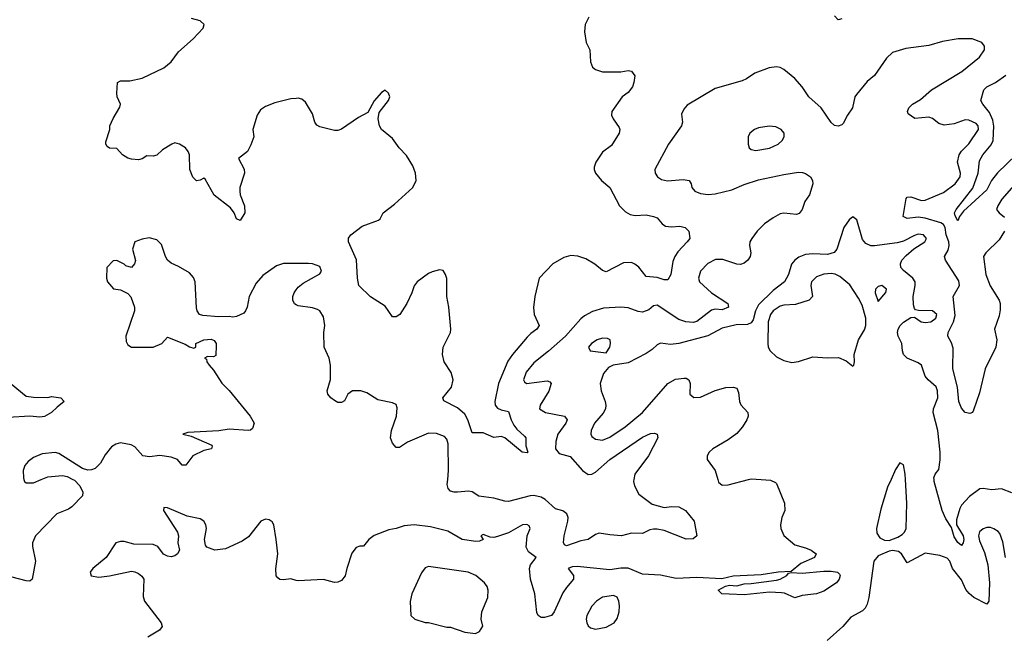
# Model space of a CAD drawing. Header units: inches. Extents: x 1603819 to 1745079, y 385938 to 533966.
# Tile 345 of 561: x 1668474 to 1673906, y 449135 to 452536. Entities that reach past the tile are written whole.
import ezdxf

# ---------------------------------------------------------------- set-up
doc = ezdxf.new("R2010")
doc.units = ezdxf.units.IN
doc.header["$MEASUREMENT"] = 0
for name, color, linetype in [('B6464', 7, 'Continuous'), ('B6465', 7, 'Continuous'), ('B6474', 7, 'Continuous'), ('B6475', 7, 'Continuous')]:
    doc.layers.add(name, color=color, linetype=linetype)

msp = doc.modelspace()

# ---------------------------------------------------------------- linework, layer by layer
at = {"layer": 'B6464', "color": 5}
for points, elevation in [([(1668767.3, 450000), (1668775.6, 449995.6), (1668804.9, 449964.9), (1668822, 449930), (1668820.7, 449910), (1668762.4, 449850), (1668743.6, 449836.4), (1668679.5, 449810), (1668561.3, 449690), (1668544.9, 449650), (1668544.4, 449630), (1668560.8, 449550), (1668542, 449450), (1668530, 449439.5), (1668510, 449440.5), (1668390, 449472.1)], 340), ([(1668497.5, 450000), (1668501.1, 449990), (1668510, 449981.7), (1668550, 449982.2), (1668593.1, 450000)], 340), ([(1670000, 449443.6), (1669970, 449451.8), (1669930, 449446.6), (1669910, 449449.2), (1669897.2, 449457.2), (1669889.3, 449469.3), (1669886.6, 449506.6), (1669897.6, 449590), (1669889.5, 449670), (1669876, 449750), (1669866.3, 449766.3), (1669850, 449777.2), (1669830, 449781.2), (1669804.7, 449770), (1669736.2, 449683.8), (1669700.7, 449659.3), (1669610, 449618.4), (1669550, 449609.6), (1669506.5, 449626.5), (1669498.9, 449638.9), (1669494, 449670), (1669505.1, 449730), (1669500.7, 449750), (1669489.3, 449770), (1669470, 449782.9), (1669397.1, 449797.1), (1669290, 449844), (1669270, 449846), (1669266.8, 449830), (1669344.9, 449710), (1669350.5, 449689.5), (1669346, 449650), (1669356, 449610), (1669344.7, 449590), (1669330, 449579), (1669310, 449573.2), (1669290, 449577.2), (1669267.5, 449587.5), (1669235.3, 449630), (1669210, 449640.9), (1669103.5, 449643.5), (1669050, 449657.6), (1669030, 449658.4), (1669004, 449650), (1668950.5, 449569.5), (1668878, 449510), (1668862.8, 449490), (1668868, 449468), (1668910, 449460.7), (1668970, 449468), (1669090, 449494), (1669110, 449490.8), (1669130, 449481), (1669147.5, 449467.5), (1669158.8, 449450), (1669155.2, 449355.2), (1669163, 449330), (1669254, 449210), (1669260.7, 449190), (1669246, 449170), (1669181, 449130)], 360)]:
    msp.add_lwpolyline(points, dxfattribs=dict(at, elevation=elevation))
at = {"layer": 'B6465', "color": 5}
for points, elevation in [([(1670000, 452102.1), (1669970, 452099.7), (1669882, 452078), (1669830, 452057.7), (1669802, 452038), (1669783.2, 452010), (1669760.2, 451930), (1669766.5, 451890), (1669750, 451845.1), (1669730, 451808.3), (1669681.3, 451770), (1669711.8, 451711.8), (1669713.4, 451690), (1669688.9, 451610), (1669687.7, 451590), (1669690.3, 451570), (1669714, 451510), (1669716.1, 451470), (1669690, 451429.2), (1669670, 451437.2), (1669657.4, 451470), (1669637.8, 451497.8), (1669547.4, 451567.4), (1669496.8, 451656.8), (1669490, 451662.4), (1669470, 451651.3), (1669450, 451647.3), (1669430, 451667.3), (1669413.3, 451710), (1669411.2, 451790), (1669403.6, 451810), (1669389.3, 451830), (1669356, 451850), (1669330, 451856), (1669314, 451850), (1669262.4, 451817.6), (1669230, 451788.4), (1669210, 451784), (1669175.2, 451784.8), (1669150, 451769), (1669130, 451764), (1669090, 451766), (1669070, 451772.7), (1669041.2, 451790), (1669010, 451826), (1668970, 451827.8), (1668956.1, 451836.1), (1668948.7, 451848.7), (1668950, 451862), (1668971.5, 451930), (1668972, 451950), (1668990, 451991), (1669026.8, 452053.2), (1669029.4, 452070), (1669011.8, 452110), (1669009.6, 452130), (1669013.2, 452190), (1669030, 452198.4), (1669081.7, 452198.3), (1669150, 452213.7), (1669269, 452271), (1669310, 452304.4), (1669350, 452358.4), (1669431.5, 452430), (1669485.6, 452490), (1669491.3, 452510), (1669469.3, 452530), (1669422.3, 452542.3)], 320), ([(1670000, 451191.9), (1669930, 451191.6), (1669890, 451178.4), (1669814.6, 451125.4), (1669777.8, 451082.2), (1669739.7, 451010), (1669728.5, 450950), (1669720.5, 450930), (1669710, 450918), (1669670, 450899.3), (1669650, 450896), (1669630, 450899.3), (1669570, 450897.2), (1669484.1, 450904.1), (1669465.2, 450910), (1669453.2, 450930), (1669450, 450946), (1669442, 451090), (1669433.4, 451113.4), (1669410, 451139.3), (1669350, 451175.1), (1669310, 451192.7), (1669290, 451209.2), (1669278, 451230), (1669255.6, 451295.6), (1669230, 451321.2), (1669187.9, 451332.1), (1669150, 451326), (1669108.7, 451311.3), (1669097.1, 451270), (1669112.1, 451207.9), (1669106.8, 451190), (1669090, 451168.7), (1669059, 451179), (1669050, 451188), (1669010, 451208), (1668990, 451206), (1668954, 451170), (1668952, 451110), (1668958, 451090), (1668991.1, 451051.1), (1669030, 451046), (1669070, 451026), (1669087.5, 451007.5), (1669107.3, 450950), (1669107.3, 450930), (1669058.8, 450790), (1669060.7, 450760.7), (1669070, 450742), (1669090.8, 450730.8), (1669210, 450730.7), (1669258, 450750), (1669290, 450784.7), (1669386.2, 450746.2), (1669410, 450731.3), (1669435.3, 450724.7), (1669446, 450730), (1669446, 450750), (1669489.4, 450770.6), (1669530, 450774.8), (1669547.1, 450767.1), (1669557.3, 450750), (1669558.5, 450738.5), (1669555.3, 450684.7), (1669543.6, 450676.4), (1669510, 450678), (1669494, 450670), (1669503.6, 450663.6), (1669506, 450650), (1669518.8, 450630), (1669542.4, 450602.4), (1669590, 450530.8), (1669630.3, 450490.3), (1669744.9, 450350), (1669766.8, 450310), (1669758, 450282), (1669747.5, 450272.5), (1669734, 450270), (1669630, 450277.4), (1669572, 450267.9), (1669401.5, 450258.5), (1669374.8, 450250), (1669419.2, 450239.2), (1669534.8, 450190), (1669535.3, 450184.7), (1669532, 450170), (1669490, 450161), (1669430, 450131.1), (1669390, 450079.5), (1669370, 450079.5), (1669343.6, 450110), (1669310, 450123.1), (1669247.2, 450132.8), (1669190, 450124.5), (1669153.2, 450130), (1669110, 450180.5), (1669088.1, 450191.9), (1669030, 450202.9), (1669004.2, 450195.8), (1668980.3, 450179.7), (1668944.6, 450135.4), (1668919.3, 450090), (1668890, 450061.6), (1668870, 450053.6), (1668850, 450051.6), (1668820.5, 450060.5), (1668690, 450144.2), (1668670, 450149.7), (1668598.7, 450141.3), (1668550, 450122), (1668519.9, 450100.1), (1668503, 450077), (1668492.9, 450050), (1668494, 450010), (1668497.5, 450000)], 340), ([(1670000, 450963.6), (1669989.7, 450969.7), (1669980.7, 450990), (1669980.5, 451010), (1669988.2, 451030), (1670000, 451046.8)], 340), ([(1668427.5, 450527.5), (1668510, 450460.3), (1668550, 450454.6), (1668630, 450453), (1668650, 450457), (1668687.1, 450452.9), (1668701, 450450), (1668718.8, 450430), (1668680, 450400), (1668650.1, 450369.9), (1668610, 450347.3), (1668584.1, 450344.1), (1668530, 450349.7), (1668410, 450341.5)], 320), ([(1668593.1, 450000), (1668630, 450015.3), (1668710, 450022.6), (1668736.5, 450016.5), (1668767.3, 450000)], 340)]:
    msp.add_lwpolyline(points, dxfattribs=dict(at, elevation=elevation))
at = {"layer": 'B6474', "color": 5}
for points, elevation in [([(1672563.9, 450000), (1672616.2, 449996.2), (1672644.4, 449984.4), (1672650, 449977.3), (1672693, 449870), (1672694.9, 449830), (1672679.1, 449790), (1672670.6, 449750), (1672673, 449730), (1672690, 449691), (1672750, 449639.1), (1672810, 449623.6), (1672840.5, 449610), (1672868.2, 449590), (1672859.1, 449570), (1672783.2, 449536.8), (1672730, 449493), (1672658, 449490), (1672565.5, 449474.5), (1672410, 449466.3), (1672347.8, 449452.2), (1672210, 449459.8), (1672094.9, 449454.9), (1672010, 449472), (1671910, 449478.6), (1671830, 449510.7), (1671790.7, 449510.7), (1671730, 449502), (1671550, 449520.3), (1671521.5, 449518.5), (1671499.3, 449510), (1671528.8, 449470), (1671528.5, 449450), (1671490, 449405.1), (1671470, 449374.3), (1671422.2, 449270), (1671407, 449250), (1671370, 449239), (1671350, 449238.3), (1671335.1, 449250), (1671326.5, 449266.5), (1671316, 449370), (1671291.6, 449450), (1671287.4, 449510), (1671291.3, 449528.7), (1671322.9, 449570), (1671281.2, 449601.2), (1671267.5, 449627.5), (1671274, 449690), (1671289.6, 449730), (1671285.4, 449745.4), (1671272.7, 449752.7), (1671248, 449750), (1671170, 449706.4), (1671110, 449685.1), (1671090, 449680.7), (1671070, 449682.7), (1671030, 449697.2), (1671018, 449690), (1671031.3, 449670), (1671010, 449660.9), (1670990, 449658.7), (1670915.1, 449670), (1670835.2, 449715.2), (1670739.5, 449739.5), (1670650, 449750.8), (1670594.6, 449745.4), (1670550, 449729.6), (1670510, 449722.7), (1670430, 449692), (1670400.7, 449670), (1670370, 449633.2), (1670350, 449632.7), (1670330, 449626), (1670306.6, 449593.4), (1670278, 449510), (1670270, 449469.4), (1670250, 449443.7), (1670230, 449433.2), (1670210, 449432.3), (1670150, 449449.5), (1670010, 449440.9), (1670000, 449443.6)], 360), ([(1671862.7, 450000), (1671860.9, 449990), (1671865.8, 449965.8), (1671890, 449919.1), (1671964.2, 449864.2), (1672030, 449846), (1672070, 449851.5), (1672110, 449848.8), (1672146.4, 449830), (1672195.6, 449770), (1672210.2, 449689.8), (1672190, 449672.3), (1672150, 449671.8), (1672030, 449718.3), (1671990, 449727.1), (1671970, 449726.9), (1671950, 449722.4), (1671910, 449702.9), (1671850, 449705.1), (1671794, 449690), (1671730, 449694.4), (1671670, 449704.7), (1671650, 449696.9), (1671610, 449668.7), (1671570, 449661.1), (1671490, 449634), (1671480.4, 449640.4), (1671473.4, 449653.4), (1671478, 449690), (1671498.2, 449770), (1671499.4, 449790), (1671492.8, 449810), (1671470, 449827.6), (1671430, 449838.7), (1671373.5, 449890), (1671350, 449902.5), (1671310, 449911.8), (1671290, 449909.8), (1671170, 449878.6), (1671150, 449880.3), (1671090, 449897.8), (1671007.7, 449907.7), (1670970, 449932.4), (1670950, 449936.4), (1670890, 449929.7), (1670870, 449929.8), (1670850, 449936.3), (1670837.4, 449950), (1670833, 449973), (1670835.3, 450000)], 340), ([(1672325.7, 450000), (1672330, 449986), (1672348.8, 449968.8), (1672382, 449970), (1672495.3, 450000)], 360), ([(1673281.2, 450000), (1673262.4, 449957.6), (1673224.1, 449835.9), (1673201.7, 449730), (1673203.6, 449703.6), (1673219, 449679), (1673245.5, 449665.5), (1673270, 449664.5), (1673318.1, 449681.9), (1673343, 449697), (1673355.9, 449710), (1673364.5, 449730), (1673367.5, 449870), (1673360.5, 450000)], 380), ([(1673946.8, 449926.8), (1673890, 449948.6), (1673837.5, 449942.5), (1673790, 449950.7), (1673771, 449949), (1673713.5, 449906.5), (1673670, 449858.4), (1673660.6, 449839.4), (1673642.6, 449777.4), (1673642.4, 449750), (1673679.8, 449690), (1673682.6, 449670), (1673679.2, 449650), (1673670, 449635.8), (1673650, 449652.5), (1673630, 449683.5), (1673615, 449735), (1673582.9, 449782.9), (1673563.3, 449830), (1673518.7, 449990), (1673518.5, 450000)], 360), ([(1673912.8, 449570), (1673897.3, 449657.3), (1673881.6, 449701.6), (1673873, 449713), (1673848.9, 449728.9), (1673830, 449735.9), (1673810, 449736.2), (1673790, 449728.5), (1673770, 449711.5), (1673764, 449690), (1673770, 449661.6), (1673796.9, 449596.9), (1673815.8, 449530), (1673825, 449430), (1673821.1, 449330), (1673810, 449312), (1673737.4, 449350), (1673711.6, 449371.6), (1673694.2, 449394.2), (1673670, 449446.3), (1673619.8, 449510), (1673606.3, 449550), (1673590, 449566.3), (1673550, 449581.1), (1673470, 449593.2), (1673370, 449541.3), (1673339.3, 449590), (1673322.4, 449602.4), (1673290, 449608.9), (1673270, 449604.7), (1673210, 449579), (1673185.9, 449550), (1673158.5, 449350), (1673150, 449312.4), (1673138.1, 449290), (1673124, 449276), (1673059, 449241), (1673015.4, 449190), (1672928.4, 449111.6)], 380)]:
    msp.add_lwpolyline(points, dxfattribs=dict(at, elevation=elevation))
for points, elevation in [([(1670730, 449519.5), (1670710, 449512.3), (1670690, 449485.2), (1670637.4, 449370), (1670627.5, 449327.5), (1670632, 449250), (1670654, 449230), (1670710, 449211.3), (1670730, 449211.3), (1670830, 449186), (1670850, 449186), (1670930, 449158), (1670988.4, 449151.6), (1671010, 449162), (1671028.4, 449191.6), (1671019.5, 449230), (1671024.4, 449270), (1671056.9, 449350), (1671058, 449390), (1671052.3, 449410), (1671038, 449430), (1670989.6, 449470), (1670949, 449490), (1670741.6, 449518.4)], 380), ([(1672750, 449348.3), (1672693.2, 449373.2), (1672676, 449376), (1672610, 449378.9), (1672470, 449364.8), (1672387.3, 449367.3), (1672348, 449370), (1672328, 449390), (1672368.3, 449411.7), (1672390, 449417.6), (1672430, 449414), (1672470, 449424.9), (1672510, 449426.3), (1672650, 449445.3), (1672670, 449450.4), (1672706, 449470), (1672715.9, 449484.1), (1672730, 449487.2), (1672790, 449483.2), (1672910, 449495.5), (1672950, 449495.2), (1672986, 449490), (1672997.4, 449477.4), (1673000.4, 449470), (1672995.3, 449450), (1672979.5, 449430), (1672910, 449384.5), (1672870.7, 449370), (1672790, 449359.5)], 360), ([(1671750, 449360.4), (1671690, 449351.8), (1671655.8, 449330), (1671630, 449302.4), (1671603.2, 449250), (1671599.6, 449230), (1671602.6, 449210), (1671610, 449194), (1671622.3, 449182.3), (1671650, 449175.5), (1671710, 449185.5), (1671753.3, 449210), (1671770, 449234), (1671781, 449270), (1671783.8, 449303.8), (1671779.7, 449330), (1671770, 449351.3)], 380)]:
    msp.add_lwpolyline(points, close=True, dxfattribs=dict(at, elevation=elevation))
at = {"layer": 'B6475', "color": 5}
for points, elevation in [([(1671614.8, 452550), (1671594, 452510), (1671590.5, 452469.5), (1671599.3, 452410), (1671620.3, 452370), (1671623, 452303), (1671633.5, 452273.5), (1671650, 452260.7), (1671690, 452248.8), (1671790, 452248.4), (1671830, 452256.5), (1671850, 452253), (1671866.9, 452226.9), (1671862.6, 452190), (1671854.1, 452165.9), (1671830, 452135.1), (1671798.7, 452110), (1671740.4, 452030), (1671739.1, 452010), (1671747.7, 451990), (1671781.7, 451941.7), (1671785.2, 451930), (1671780.6, 451910), (1671738.7, 451841.3), (1671690, 451805.1), (1671652.2, 451750), (1671642.8, 451722.8), (1671642.4, 451710), (1671650.4, 451690), (1671683.1, 451650), (1671729.1, 451610), (1671783.9, 451510), (1671815.8, 451475.8), (1671842.1, 451462.1), (1671870, 451456), (1671930, 451459), (1671971.5, 451451.5), (1671990, 451442.4), (1672018.4, 451410), (1672037.3, 451397.3), (1672070, 451393.6), (1672116.5, 451396.5), (1672146, 451390), (1672166, 451370), (1672170.6, 451330), (1672157.3, 451310), (1672104.4, 451255.5), (1672088.8, 451230), (1672077.6, 451202.4), (1672066.4, 451130), (1672050, 451102), (1672030, 451102), (1671990, 451115.1), (1671930, 451119.5), (1671890, 451171.8), (1671868.5, 451188.5), (1671850, 451196.4), (1671805.4, 451194.6), (1671710, 451146.3), (1671690, 451152.8), (1671647.9, 451187.9), (1671597.4, 451217.5), (1671552.4, 451232.4), (1671514.7, 451234.7), (1671475.6, 451224.4), (1671414.6, 451190), (1671339.5, 451110), (1671316.8, 451010), (1671308.4, 450948.4), (1671312.3, 450910), (1671339.5, 450850), (1671326.7, 450830), (1671293.8, 450806.2), (1671274.2, 450785.8), (1671192.7, 450690), (1671166.8, 450653.2), (1671115.4, 450530), (1671095.3, 450430), (1671096.8, 450410), (1671110, 450392.8), (1671130, 450383.8), (1671170, 450375.3), (1671184.5, 450330), (1671200.2, 450300.2), (1671217.3, 450277.3), (1671259.5, 450239.5), (1671265.5, 450230), (1671265.8, 450185.8), (1671278, 450150), (1671273.4, 450146.6), (1671245.2, 450150), (1671150, 450230.8), (1671130, 450237.6), (1671090, 450231.1), (1671030, 450258), (1670970, 450257.6), (1670947, 450330), (1670930, 450359.7), (1670890, 450395.4), (1670814.3, 450434.3), (1670808, 450450), (1670855.4, 450510), (1670866.2, 450550), (1670854.5, 450590), (1670816.1, 450650), (1670806.3, 450690), (1670810.5, 450730), (1670849.8, 450810), (1670852.6, 450830), (1670840.7, 450950), (1670829.6, 451010), (1670829.6, 451109.6), (1670823.7, 451130), (1670810, 451153.2), (1670790, 451157.2), (1670750, 451145.2), (1670730, 451136), (1670666.8, 451090), (1670650, 451068.7), (1670638, 451030), (1670610.4, 450970), (1670570.4, 450910), (1670550, 450897), (1670530, 450897.2), (1670490, 450956.2), (1670410, 451007.3), (1670345.6, 451070), (1670337.6, 451110), (1670332.5, 451212.5), (1670287.8, 451310), (1670288.3, 451331.7), (1670300.9, 451350), (1670362.8, 451397.2), (1670452.7, 451430), (1670462, 451438), (1670478.5, 451470), (1670541.2, 451518.8), (1670642.6, 451610), (1670662, 451650), (1670657.4, 451690), (1670642.3, 451730), (1670607.5, 451787.5), (1670566.6, 451830), (1670530, 451881.6), (1670470, 451929.6), (1670458.3, 451950), (1670452.3, 451990), (1670456.4, 452023.6), (1670509, 452090), (1670515.3, 452110), (1670508, 452130), (1670490, 452148), (1670470, 452135.3), (1670430, 452089.2), (1670394.9, 452025.1), (1670343.9, 451996.1), (1670250, 451932.4), (1670230, 451925.6), (1670210, 451925.6), (1670130, 451945.6), (1670113.9, 451953.9), (1670102.7, 451970), (1670090, 452016.2), (1670050, 452080.9), (1670030, 452097), (1670010, 452102.9), (1670000, 452102.1)], 320), ([(1673010, 452541.2), (1672990, 452535.3), (1672970, 452558)], 320), ([(1673907, 451370), (1673878.5, 451321.5), (1673804.5, 451250), (1673791.3, 451230), (1673803.8, 451130), (1673828.6, 451068.6), (1673877.6, 450990), (1673883.1, 450970), (1673883.4, 450936.7), (1673877.5, 450902.5), (1673851.1, 450830), (1673864.6, 450770), (1673859.1, 450730), (1673800.3, 450610), (1673770, 450478), (1673737, 450383), (1673730, 450369.2), (1673716.7, 450363.3), (1673689.7, 450369.7), (1673670, 450393.2), (1673654.3, 450430), (1673647.5, 450510), (1673622.9, 450610), (1673624.4, 450724.4), (1673614.5, 450754.5), (1673594.7, 450790), (1673596.8, 450810), (1673625.9, 450870), (1673634.5, 450905.5), (1673623.7, 451010), (1673659.6, 451070), (1673655.7, 451095.8), (1673581.4, 451210), (1673575.8, 451230), (1673595.7, 451264.2), (1673602.8, 451290), (1673600.2, 451310), (1673585.6, 451350), (1673580.5, 451390), (1673570, 451407.4), (1673555.7, 451415.7), (1673470, 451442.1), (1673430, 451447.7), (1673370, 451439.3), (1673347.8, 451450), (1673364.7, 451550), (1673370, 451558), (1673390, 451559), (1673450, 451539.4), (1673470, 451540.7), (1673570, 451582.6), (1673635.2, 451630), (1673663, 451670), (1673664, 451690), (1673647.7, 451750), (1673657.6, 451790), (1673670, 451810.2), (1673710, 451851.1), (1673763, 451930), (1673761.3, 451950), (1673750, 451964.4), (1673710, 451982), (1673690, 451983.4), (1673630, 451960.9), (1673574.7, 451954.7), (1673544.4, 451964.4), (1673510, 451991.5), (1673490, 451998.9), (1673412, 451992), (1673376.5, 452016.5), (1673372.7, 452030), (1673379.6, 452050), (1673398.7, 452070), (1673443.8, 452096.2), (1673504.8, 452150), (1673671.3, 452250), (1673770, 452328.8), (1673797.4, 452370), (1673797.4, 452390), (1673781.3, 452410), (1673729, 452430), (1673651, 452430), (1673565, 452415), (1673490, 452394.1), (1673362.5, 452377.5), (1673290, 452354.7), (1673255.5, 452324.5), (1673190, 452227.6), (1673150, 452195.1), (1673090, 452123), (1673081.3, 452110), (1673068.7, 452050), (1673040.4, 452010), (1673016.5, 451963.5), (1673010, 451956), (1672990, 451949.2), (1672970, 451952.3), (1672950, 451969.5), (1672895.1, 452050), (1672828.5, 452110), (1672790, 452165.6), (1672750, 452211.6), (1672690, 452260.7), (1672670, 452272), (1672650, 452276.2), (1672608.6, 452271.4), (1672530, 452241.6), (1672484, 452210), (1672460.5, 452199.5), (1672310, 452157.4), (1672155.8, 452064.2), (1672138, 452042), (1672125.2, 452014.8), (1672130.4, 451970.4), (1672125.7, 451950), (1672053.1, 451850), (1671978.7, 451710), (1671980.4, 451690), (1671993, 451670), (1672014.9, 451654.9), (1672047.7, 451647.7), (1672134.2, 451654.2), (1672166.8, 451650), (1672178, 451630), (1672181.3, 451610), (1672199.1, 451590), (1672230, 451577.4), (1672272.4, 451572.4), (1672310, 451576.3), (1672403.2, 451596.8), (1672470, 451627.6), (1672550, 451652.4), (1672690, 451682.7), (1672770, 451694.4), (1672793.2, 451693.2), (1672810, 451688.5), (1672836.4, 451670), (1672848.7, 451650), (1672848.8, 451630), (1672831.6, 451570), (1672806.4, 451533.6), (1672790, 451489.4), (1672773.5, 451466.5), (1672758.7, 451461.3), (1672690, 451469), (1672670, 451464.6), (1672630, 451444), (1672583.9, 451410), (1672543.2, 451370), (1672513.2, 451330), (1672503, 451310), (1672500.2, 451290), (1672507.1, 451250), (1672503.6, 451230), (1672490.2, 451210), (1672470, 451192.9), (1672450, 451186.8), (1672430, 451187.4), (1672353, 451213), (1672312.6, 451212.6), (1672270, 451191.8), (1672230.2, 451150), (1672219, 451110), (1672225.3, 451090), (1672290, 451030.3), (1672380.4, 450970), (1672383.8, 450950), (1672350, 450936.8), (1672310, 450939.7), (1672290, 450934.8), (1672210, 450871.9), (1672190, 450866.1), (1672149.2, 450869.2), (1672110, 450882.6), (1671990, 450961.7), (1671970, 450958.7), (1671945, 450935), (1671910, 450923.2), (1671885.9, 450925.9), (1671830, 450946.8), (1671790, 450950.7), (1671695.6, 450944.4), (1671633.5, 450926.5), (1671590, 450903.1), (1671570, 450887.1), (1671484.7, 450790), (1671391.9, 450708.1), (1671310, 450644.1), (1671268.7, 450591.3), (1671253.6, 450550), (1671258.7, 450538.7), (1671270.2, 450530.2), (1671384.3, 450544.3), (1671398.9, 450538.9), (1671406.3, 450530), (1671393, 450487), (1671345.5, 450410), (1671342, 450390), (1671374, 450370), (1671479.1, 450350), (1671494.7, 450330), (1671487.1, 450310), (1671442.3, 450250), (1671431, 450210), (1671430.2, 450170), (1671450, 450144.2), (1671510, 450126.1), (1671579, 450050), (1671610, 450028.5), (1671630, 450029.2), (1671650, 450040.1), (1671730, 450110.1), (1671910, 450233.4), (1671954.4, 450254.4), (1671976.5, 450256.5), (1671990.4, 450250.4), (1671993.7, 450230), (1671943.5, 450130), (1671868, 450030), (1671862.7, 450000)], 340), ([(1673972.1, 451790), (1673867.7, 451692.3), (1673835.5, 451650), (1673810, 451597.7), (1673680.8, 451479.2), (1673659.5, 451450), (1673650, 451426), (1673635.2, 451455.2), (1673631.2, 451470), (1673639.8, 451490), (1673733.1, 451606.9), (1673761, 451690), (1673770, 451757.1), (1673786.8, 451790), (1673834.4, 451845.6), (1673845.5, 451870), (1673848.7, 451948.7), (1673842.6, 451982.6), (1673824.5, 452024.5), (1673788, 452070), (1673777.4, 452090), (1673792.8, 452150), (1673810, 452165), (1673857.4, 452190), (1673914.3, 452230)], 320), ([(1673958, 451622), (1673893.3, 451546.7), (1673869.5, 451510), (1673863.1, 451490), (1673878, 451470), (1673907.5, 451447.5)], 340), ([(1673518.5, 450000), (1673518.2, 450010), (1673524.2, 450030), (1673544.4, 450055.6), (1673551.5, 450108.5), (1673551.6, 450150), (1673538.9, 450270), (1673514.4, 450370), (1673515, 450390), (1673539.1, 450450), (1673538.3, 450490), (1673530, 450510.9), (1673485.5, 450550), (1673469.9, 450569.9), (1673448.4, 450630), (1673430, 450644.5), (1673370, 450669.9), (1673350.7, 450690), (1673344, 450710), (1673341.4, 450750), (1673320.9, 450790), (1673316.1, 450810), (1673319.8, 450830), (1673331, 450850), (1673350, 450867.9), (1673390, 450893.4), (1673410, 450894.8), (1673448.2, 450870), (1673470, 450865.5), (1673500.7, 450870), (1673528.6, 450890), (1673533, 450910), (1673510, 450930.6), (1673432.6, 450932.6), (1673416.6, 450936.6), (1673410, 450944), (1673404.2, 450964.2), (1673403.2, 451010), (1673415.1, 451070), (1673414.8, 451090), (1673401.1, 451110), (1673350, 451152.4), (1673336.1, 451170), (1673332.9, 451190), (1673341, 451210), (1673363.8, 451236.2), (1673406.8, 451273.2), (1673467.1, 451310), (1673476.4, 451330), (1673459.6, 451350), (1673430, 451352.5), (1673410, 451346.5), (1673350, 451315.2), (1673315.5, 451304.5), (1673190, 451288.4), (1673169.4, 451289.4), (1673141.7, 451301.7), (1673124.1, 451324.1), (1673092.9, 451432.9), (1673070, 451449.4), (1673050, 451432.7), (1673020.3, 451390), (1672981.7, 451270), (1672968.2, 451251.8), (1672930, 451241.5), (1672850, 451245.3), (1672810, 451241.8), (1672772.8, 451227.2), (1672750.2, 451209.8), (1672732.2, 451187.8), (1672715.8, 451130), (1672692.7, 451090), (1672630, 451041.7), (1672550, 450963.2), (1672533.6, 450930), (1672520.1, 450879.9), (1672510, 450864.1), (1672490, 450855.8), (1672427, 450853), (1672350, 450835.3), (1672270, 450793), (1672110, 450749.3), (1672065.1, 450745.1), (1672010, 450751.5), (1671990, 450743), (1671962.9, 450717.1), (1671930, 450695.9), (1671830, 450644), (1671749, 450631), (1671722.2, 450617.8), (1671695.1, 450584.9), (1671676, 450530), (1671681.5, 450490), (1671704.5, 450430), (1671708.3, 450410), (1671705.4, 450390), (1671693.6, 450366.4), (1671645, 450310), (1671627, 450270), (1671625.4, 450250), (1671630, 450238), (1671650, 450223.1), (1671690, 450217.4), (1671730, 450233.4), (1671814.6, 450290), (1671910, 450369.4), (1672049.8, 450530), (1672092.6, 450552.6), (1672139.9, 450559.9), (1672150, 450559.5), (1672164.9, 450550), (1672172.9, 450530), (1672172, 450470), (1672192.7, 450452.7), (1672230, 450455), (1672310, 450491.1), (1672370, 450506.7), (1672410.2, 450510.3), (1672430, 450503), (1672440.5, 450480.5), (1672444.9, 450430), (1672452.1, 450412.1), (1672491.1, 450370), (1672493.1, 450350), (1672486.2, 450330), (1672460.9, 450290), (1672430, 450254.2), (1672381.9, 450218.2), (1672298.8, 450170), (1672277.3, 450150), (1672266.8, 450130), (1672267.3, 450110), (1672310.4, 450050.4), (1672325.7, 450000)], 360), ([(1670000, 451046.8), (1670010, 451061.1), (1670037.3, 451082.7), (1670130, 451134), (1670138.8, 451150), (1670130, 451174), (1670090, 451189.7), (1670067.9, 451192.1), (1670000, 451191.9)], 340), ([(1670835.3, 450000), (1670839.6, 450050), (1670837, 450197), (1670830, 450222.4), (1670816.8, 450236.8), (1670773.8, 450253.8), (1670730, 450256.4), (1670613.3, 450206.7), (1670570, 450177.1), (1670550, 450175.8), (1670530, 450200.5), (1670520.2, 450230), (1670525.3, 450270), (1670552.9, 450350), (1670555.6, 450395.6), (1670550, 450413.2), (1670530, 450422.7), (1670450, 450439.5), (1670390, 450478.9), (1670355.3, 450490), (1670310, 450489.6), (1670283.8, 450470), (1670265.8, 450434.2), (1670250, 450424.5), (1670230, 450425.6), (1670210, 450436.2), (1670189.8, 450449.7), (1670174.5, 450470), (1670169.6, 450490), (1670188.4, 450551.6), (1670188.8, 450630), (1670181.4, 450670), (1670152.8, 450730), (1670152.4, 450810), (1670157.2, 450850), (1670150, 450897), (1670130, 450929.7), (1670117.1, 450937.1), (1670090, 450946.8), (1670010, 450957.6), (1670000, 450963.6)], 340), ([(1673360.5, 450000), (1673358.8, 450030), (1673350, 450080.9), (1673330, 450091.6), (1673305.4, 450054.6), (1673281.2, 450000)], 380), ([(1672495.3, 450000), (1672510, 450003.9), (1672563.9, 450000)], 360)]:
    msp.add_lwpolyline(points, dxfattribs=dict(at, elevation=elevation))
for points, elevation in [([(1672608, 451948), (1672550, 451939.1), (1672527.3, 451930), (1672502, 451910), (1672493, 451890), (1672492.7, 451850), (1672499.3, 451830), (1672510, 451820.4), (1672535.1, 451815.1), (1672610, 451828.4), (1672658.4, 451850), (1672680.5, 451870), (1672691.6, 451890), (1672691.6, 451910), (1672675.1, 451930), (1672645.1, 451945.1)], 360), ([(1672950, 451136.7), (1672910, 451132.8), (1672870, 451117.8), (1672842.5, 451090), (1672838.2, 451070), (1672847.9, 451010), (1672830.3, 450990), (1672753.9, 450966.1), (1672690, 450961.9), (1672670, 450956.1), (1672630.2, 450930), (1672616.4, 450910), (1672603.8, 450870), (1672600.7, 450750), (1672604.2, 450730), (1672614.2, 450710), (1672650, 450676.3), (1672690, 450656.8), (1672734.1, 450645.9), (1672770, 450651), (1672850, 450676.5), (1672930, 450670.4), (1672992.2, 450672.2), (1673033.7, 450653.7), (1673070, 450626), (1673075.3, 450630), (1673079, 450650), (1673077, 450690), (1673102.4, 450770), (1673134.2, 450825.8), (1673142.5, 450850), (1673141.9, 450890), (1673121.6, 450961.6), (1673100.9, 451000.9), (1673053.4, 451073.4), (1672999.3, 451119.3), (1672972.6, 451132.6)], 380), ([(1673230, 451069.4), (1673210, 451063.7), (1673196.3, 451050), (1673193, 451030), (1673210, 450981), (1673251.9, 451031.9), (1673255.6, 451050)], 380), ([(1671690, 450779.2), (1671660.5, 450770), (1671628.8, 450750), (1671612.7, 450730), (1671621, 450710), (1671710, 450698), (1671729.6, 450730), (1671734.3, 450750), (1671731.5, 450770), (1671717.6, 450777.6)], 360)]:
    msp.add_lwpolyline(points, close=True, dxfattribs=dict(at, elevation=elevation))

doc.saveas('drawing.dxf')
